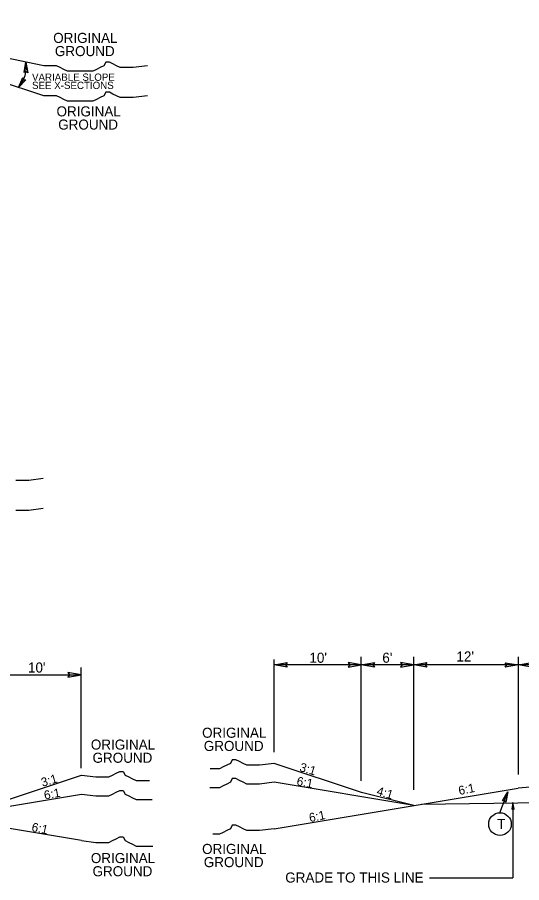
# Model space of a CAD drawing. Extents: x 2176024 to 2177225, y 75947 to 76635.
# Drawn here: x 2176377.8 to 2176435.6, y 76467 to 76566.2 of the extents above; entities that cross this region are included whole.
import ezdxf

# ---------------------------------------------------------------- set-up
doc = ezdxf.new("R2010")
doc.units = 0
for name, color, linetype in [('Old_Level_11', 7, 'Continuous'), ('Prop Dimension', 7, 'Continuous'), ('Typical Curb CELL', 7, 'Continuous'), ('Typical Hinge Slope Arterial CELL', 7, 'Continuous'), ('Typical Pavement Slope CELL', 7, 'Continuous'), ('Typical Shoulder Slope CELL', 7, 'Continuous'), ('Typical Slope Point Local CELL', 7, 'Continuous'), ('Typical Terminator CELL', 7, 'Continuous'), ('Typical Text General CELL', 7, 'Continuous')]:
    doc.layers.add(name, color=color, linetype=linetype)

msp = doc.modelspace()

# ---------------------------------------------------------------- linework, layer by layer
at = {"layer": 'Old_Level_11'}
msp.add_line((2176433.114, 76475.006), (2176434.003, 76477.409), dxfattribs=at)
for points in [[(2176378.572, 76559.846), (2176378.778, 76561.046), (2176378.992, 76559.839), (2176378.778, 76559.992)], [(2176378.781, 76559.029), (2176377.945, 76558.144), (2176378.435, 76559.267), (2176378.527, 76559.022)], [(2176433.393, 76476.355), (2176434.003, 76477.409), (2176433.785, 76476.203), (2176433.638, 76476.421)]]:
    msp.add_lwpolyline(points, close=True, dxfattribs=at)
msp.add_circle((2176433.114, 76473.71), 1.296, dxfattribs=at)
at = {"layer": 'Prop Dimension'}
for p, q in [((2176417.222, 76478.666), (2176417.222, 76492.874)), ((2176423.222, 76477.648), (2176423.222, 76492.874)), ((2176435.222, 76479.376), (2176435.222, 76492.874)), ((2176407.222, 76481.968), (2176407.222, 76492.556)), ((2176417.222, 76491.947), (2176407.222, 76491.947)), ((2176423.222, 76491.947), (2176417.222, 76491.947)), ((2176435.222, 76491.947), (2176423.222, 76491.947)), ((2176445.222, 76491.947), (2176435.222, 76491.947)), ((2176375.116, 76490.824), (2176385.116, 76490.824)), ((2176385.103, 76480.117), (2176385.103, 76491.656)), ((2176434.589, 76476.165), (2176434.589, 76467.529)), ((2176425.021, 76467.529), (2176434.589, 76467.529))]:
    msp.add_line(p, q, dxfattribs=at)
at = {"layer": 'Typical Curb CELL'}
msp.add_line((2176424.119, 76475.983), (2176459.222, 76476.506), dxfattribs=at)
at = {"layer": 'Typical Hinge Slope Arterial CELL'}
msp.add_arc((2176375.293, 76560.476), 3.532, 318.66964, 9.27204, dxfattribs=at)
at = {"layer": 'Typical Pavement Slope CELL'}
for p, q in [((2176380.829, 76560.623), (2176353.822, 76566.185)), ((2176423.235, 76475.836), (2176407.235, 76478.503)), ((2176369.145, 76474.486), (2176385.145, 76477.152)), ((2176407.235, 76473.169), (2176435.187, 76477.828)), ((2176385.145, 76471.819), (2176357.193, 76476.478))]:
    msp.add_line(p, q, dxfattribs=at)
at = {"layer": 'Typical Shoulder Slope CELL'}
for p, q in [((2176380.829, 76557.183), (2176353.822, 76566.185)), ((2176417.235, 76477.336), (2176407.235, 76480.669)), ((2176375.145, 76475.986), (2176385.145, 76479.319)), ((2176441.222, 76478.311), (2176435.187, 76477.828)), ((2176423.235, 76475.836), (2176417.235, 76477.336))]:
    msp.add_line(p, q, dxfattribs=at)
at = {"layer": 'Typical Slope Point Local CELL'}
for points in [[(2176392.735, 76560.623), (2176391.064, 76560.415), (2176390.646, 76560.415), (2176390.019, 76560.415), (2176389.601, 76560.415), (2176389.184, 76560.623), (2176388.766, 76560.833), (2176388.348, 76561.043), (2176387.931, 76561.043), (2176387.721, 76560.623), (2176387.304, 76560.415), (2176386.886, 76560.206), (2176386.468, 76559.998), (2176386.051, 76559.998), (2176385.633, 76559.998), (2176385.215, 76559.998), (2176384.798, 76559.998), (2176384.38, 76559.998), (2176383.962, 76559.998), (2176383.545, 76559.998), (2176383.127, 76560.206), (2176382.709, 76560.415), (2176382.292, 76560.623), (2176381.664, 76560.623), (2176381.247, 76560.623), (2176380.829, 76560.623)], [(2176392.735, 76557.183), (2176391.064, 76556.975), (2176390.646, 76556.975), (2176390.019, 76556.975), (2176389.601, 76556.975), (2176389.184, 76557.183), (2176388.766, 76557.392), (2176388.348, 76557.602), (2176387.931, 76557.602), (2176387.721, 76557.183), (2176387.304, 76556.975), (2176386.886, 76556.765), (2176386.468, 76556.557), (2176386.051, 76556.557), (2176385.633, 76556.557), (2176385.215, 76556.557), (2176384.798, 76556.557), (2176384.38, 76556.557), (2176383.962, 76556.557), (2176383.545, 76556.557), (2176383.127, 76556.765), (2176382.709, 76556.975), (2176382.292, 76557.183), (2176381.664, 76557.183), (2176381.247, 76557.183), (2176380.829, 76557.183)], [(2176380.78, 76513.313), (2176379.109, 76513.105), (2176378.691, 76513.105), (2176378.064, 76513.105), (2176377.646, 76513.105)], [(2176380.78, 76509.872), (2176379.109, 76509.664), (2176378.691, 76509.664), (2176378.064, 76509.664), (2176377.646, 76509.664)], [(2176407.235, 76480.669), (2176405.564, 76480.461), (2176405.146, 76480.461), (2176404.519, 76480.461), (2176404.101, 76480.461), (2176403.684, 76480.669), (2176403.266, 76480.879), (2176402.848, 76481.089), (2176402.431, 76481.089), (2176402.221, 76480.669), (2176401.803, 76480.461), (2176401.386, 76480.252), (2176400.968, 76480.044), (2176400.55, 76480.044), (2176400.133, 76480.044), (2176399.892, 76480.044)], [(2176385.145, 76479.319), (2176386.815, 76479.111), (2176387.233, 76479.111), (2176387.86, 76479.111), (2176388.278, 76479.111), (2176388.695, 76479.319), (2176389.113, 76479.529), (2176389.531, 76479.738), (2176389.948, 76479.738), (2176390.158, 76479.319), (2176390.576, 76479.111), (2176390.993, 76478.901), (2176391.411, 76478.693), (2176391.829, 76478.693), (2176392.246, 76478.693), (2176392.664, 76478.693), (2176392.935, 76478.693)], [(2176407.234, 76478.503), (2176405.564, 76478.295), (2176405.146, 76478.295), (2176404.519, 76478.295), (2176404.101, 76478.295), (2176403.683, 76478.503), (2176403.266, 76478.712), (2176402.848, 76478.922), (2176402.431, 76478.922), (2176402.221, 76478.503), (2176401.803, 76478.295), (2176401.386, 76478.085), (2176400.968, 76477.877), (2176400.55, 76477.877), (2176400.133, 76477.877), (2176399.848, 76477.877)], [(2176385.145, 76477.152), (2176386.815, 76476.944), (2176387.233, 76476.944), (2176387.86, 76476.944), (2176388.278, 76476.944), (2176388.696, 76477.152), (2176389.113, 76477.362), (2176389.531, 76477.572), (2176389.949, 76477.572), (2176390.158, 76477.152), (2176390.576, 76476.944), (2176390.994, 76476.735), (2176391.411, 76476.527), (2176391.829, 76476.527), (2176392.247, 76476.527), (2176392.664, 76476.527), (2176393.082, 76476.527), (2176393.245, 76476.527)], [(2176407.235, 76473.169), (2176405.564, 76472.961), (2176405.146, 76472.961), (2176404.519, 76472.961), (2176404.101, 76472.961), (2176403.684, 76473.169), (2176403.266, 76473.379), (2176402.848, 76473.589), (2176402.431, 76473.589), (2176402.221, 76473.169), (2176401.803, 76472.961), (2176401.386, 76472.752), (2176400.968, 76472.544), (2176400.55, 76472.544), (2176400.202, 76472.544)], [(2176385.145, 76471.819), (2176386.815, 76471.611), (2176387.233, 76471.611), (2176387.86, 76471.611), (2176388.278, 76471.611), (2176388.695, 76471.819), (2176389.113, 76472.029), (2176389.531, 76472.238), (2176389.948, 76472.238), (2176390.158, 76471.819), (2176390.576, 76471.611), (2176390.993, 76471.401), (2176391.411, 76471.193), (2176391.829, 76471.193), (2176392.246, 76471.193), (2176392.664, 76471.193), (2176393.082, 76471.193), (2176393.322, 76471.193)]]:
    msp.add_lwpolyline(points, dxfattribs=at)
at = {"layer": 'Typical Terminator CELL'}
for points in [[(2176408.731, 76491.687), (2176407.222, 76491.947), (2176408.74, 76492.215), (2176408.547, 76491.947)], [(2176415.712, 76491.687), (2176417.222, 76491.947), (2176415.704, 76492.215), (2176415.897, 76491.947)], [(2176418.731, 76491.687), (2176417.222, 76491.947), (2176418.74, 76492.215), (2176418.547, 76491.947)], [(2176421.712, 76491.687), (2176423.222, 76491.947), (2176421.704, 76492.215), (2176421.897, 76491.947)], [(2176424.731, 76491.687), (2176423.222, 76491.947), (2176424.74, 76492.215), (2176424.547, 76491.947)], [(2176433.712, 76492.207), (2176435.222, 76491.947), (2176433.704, 76491.678), (2176433.897, 76491.947)], [(2176436.731, 76491.687), (2176435.222, 76491.947), (2176436.74, 76492.215), (2176436.547, 76491.947)], [(2176383.606, 76490.564), (2176385.116, 76490.824), (2176383.598, 76491.093), (2176383.791, 76490.824)], [(2176434.719, 76475.41), (2176434.589, 76476.165), (2176434.455, 76475.406), (2176434.589, 76475.502)]]:
    msp.add_lwpolyline(points, close=True, dxfattribs=at)

# ---------------------------------------------------------------- texts
at = {"layer": 'Old_Level_11'}
msp.add_text('T', height=1.16, rotation=0.00026, dxfattribs=at).set_placement((2176432.787, 76473.13))
at = {"layer": 'Typical Hinge Slope Arterial CELL'}
for s, p in [('VARIABLE SLOPE', (2176379.489, 76558.907)), ('SEE X-SECTIONS', (2176379.489, 76557.968))]:
    msp.add_text(s, height=0.83438, dxfattribs=at).set_placement(p)
at = {"layer": 'Typical Slope Point Local CELL'}
for s, rotation, p in [('3:1', 343.53506, (2176410.07, 76479.802)), ('3:1', 16.46494, (2176380.691, 76477.973)), ('6:1', 349.18318, (2176409.751, 76478.174)), ('4:1', 343.53506, (2176418.902, 76477.069)), ('6:1', 11.48655, (2176428.462, 76477.032)), ('6:1', 10.81682, (2176380.958, 76476.505)), ('6:1', 11.48655, (2176411.337, 76473.925)), ('6:1', 348.51345, (2176379.376, 76472.913))]:
    msp.add_text(s, height=1.0064, rotation=rotation, dxfattribs=at).set_placement(p)
at = {"layer": 'Typical Text General CELL'}
for s, height, p in [('ORIGINAL ', 1.1533, (2176381.913, 76563.248)), ('GROUND', 1.1533, (2176382.107, 76561.736)), ('ORIGINAL ', 1.1533, (2176382.294, 76554.826)), ('GROUND', 1.1533, (2176382.488, 76553.314)), ("10'", 1.1533, (2176411.274, 76492.199)), ("6'", 1.1533, (2176419.628, 76492.199)), ("12' ", 1.1533, (2176428.122, 76492.342)), ("10'", 1.1533, (2176379.023, 76491.077)), ('ORIGINAL', 1.1533, (2176398.977, 76483.6)), ('ORIGINAL', 1.1533, (2176386.228, 76482.245)), ('GROUND', 1.1533, (2176399.171, 76482.088)), ('GROUND', 1.1533, (2176386.422, 76480.733)), ('ORIGINAL', 1.1533, (2176398.977, 76470.282)), ('ORIGINAL', 1.1533, (2176386.228, 76469.237)), ('GROUND', 1.1533, (2176399.171, 76468.77)), ('GROUND', 1.1533, (2176386.422, 76467.725)), ('GRADE TO THIS LINE', 1.15334, (2176408.504, 76467.006))]:
    msp.add_text(s, height=height, dxfattribs=at).set_placement(p)

doc.saveas('drawing.dxf')
